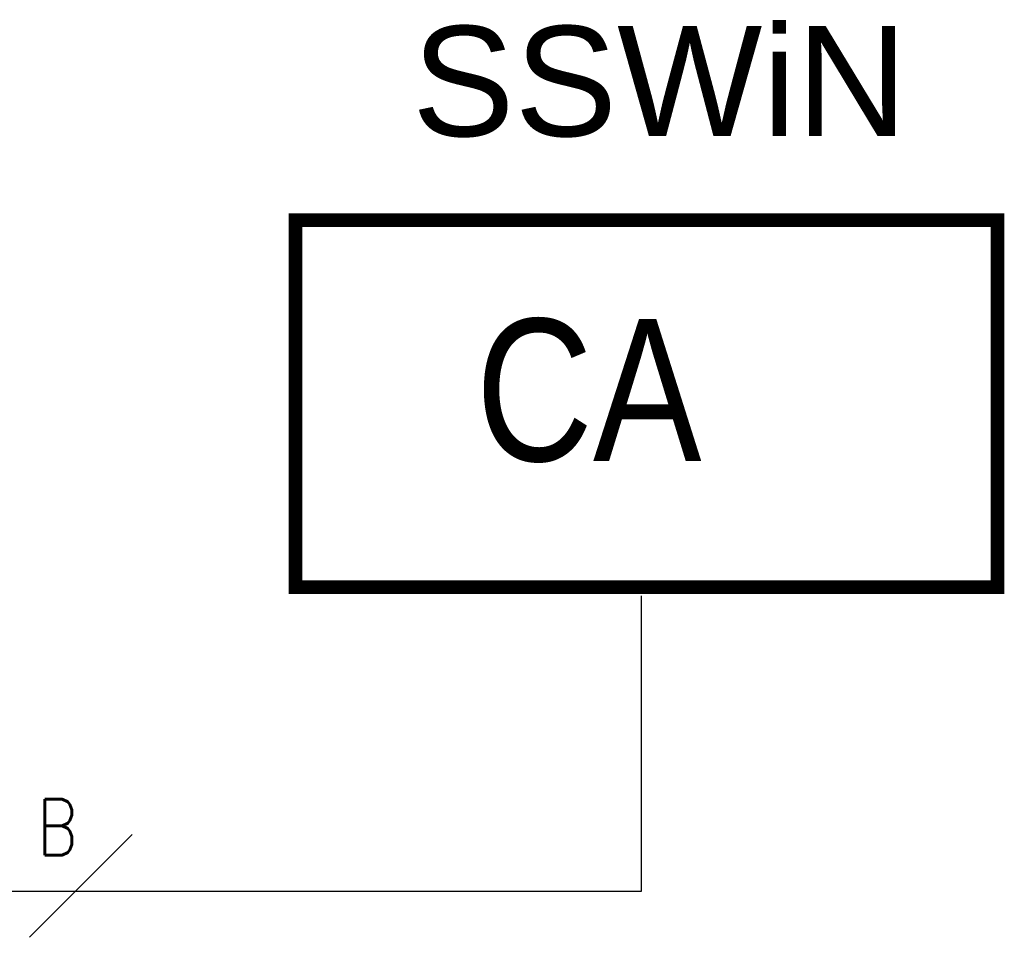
# Model space of a CAD drawing. Header units: millimetres. Extents: x -7023 to 53801, y 9849 to 33561.
# Tile 523 of 537: x 34965 to 35353, y 27664 to 28025. Entities that reach past the tile are written whole.
import ezdxf
from ezdxf.enums import TextEntityAlignment as Align

# ---------------------------------------------------------------- set-up
doc = ezdxf.new("R2010")
doc.units = ezdxf.units.MM
doc.layers.add('IE_CCTV', color=6, linetype='Continuous')
doc.layers.add('IE_SKD', color=6, linetype='Continuous')
doc.styles.add('GENERATED_STYLE_2', font='ARIALN.TTF')
doc.styles.add('SIMPLEX', font='simplex.shx', dxfattribs={"width": 0.8, "height": 2})
doc.styles.get("Standard").update_dxf_attribs({"font": 'arial.ttf'})

msp = doc.modelspace()

# ---------------------------------------------------------------- linework, layer by layer
at = {"layer": 'IE_CCTV', "color": 30}
msp.add_lwpolyline([(34969.19, 27663.8), (35009.58, 27704.19)], dxfattribs=at)
at = {"layer": 'IE_SKD', "color": 30}
for p, q in [((35210, 27682), (35210, 27798.03)), ((34585.73, 27682), (35210, 27682))]:
    msp.add_line(p, q, dxfattribs=at)
at = {"layer": 'IE_SKD', "lineweight": 18, "const_width": 5.39}
msp.add_lwpolyline([(35073.92, 27945.89), (35350.09, 27945.89), (35350.09, 27801.52), (35073.92, 27801.52)], close=True, dxfattribs=at)

# ---------------------------------------------------------------- texts
at = {"layer": 'IE_CCTV', "color": 30, "style": 'SIMPLEX', "width": 0.8}
msp.add_text('B', height=21.93, dxfattribs=at).set_placement((34988.11, 27696.14), align=Align.RIGHT)
at = {"layer": 'IE_SKD', "color": 0}
msp.add_text('SSWiN', height=43.311, dxfattribs=at).set_placement((35119.74, 27978.88, 316.26))
at = {"layer": 'IE_SKD', "linetype": 'Continuous', "lineweight": 9, "insert": (35144.78, 27850.33), "char_height": 55.869, "width": 197.3156, "attachment_point": 7, "style": 'GENERATED_STYLE_2'}
msp.add_mtext('CA', dxfattribs=at)

doc.saveas('drawing.dxf')
